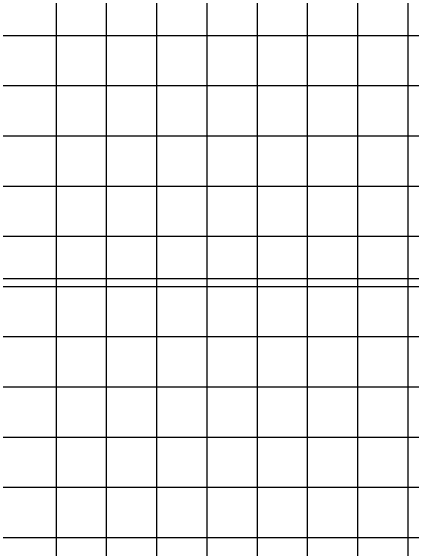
# Model space of a CAD drawing. Extents: x 1797809 to 2198143, y 249608 to 1237864.
# Drawn here: x 2195802.89 to 2195818.83, y 1237285.68 to 1237307.09 of the extents above; entities that cross this region are included whole.
import ezdxf

# ---------------------------------------------------------------- set-up
doc = ezdxf.new("R2010")
doc.units = 0
doc.layers.add('GSDIMS', color=7, linetype='Continuous')
doc.layers.add('GSSHT', color=7, linetype='Continuous')

msp = doc.modelspace()

# ---------------------------------------------------------------- linework, layer by layer
at = {"layer": 'GSDIMS'}
msp.add_line((2195745.603, 1237296.419), (2195819.624, 1237296.419), dxfattribs=at)
at = {"layer": 'GSSHT'}
for p, q in [((2195804.707, 1237258.106), (2195804.707, 1237318.106)), ((2195806.707, 1237258.106), (2195806.707, 1237318.106)), ((2195808.707, 1237258.106), (2195808.707, 1237318.106)), ((2195810.707, 1237258.106), (2195810.707, 1237318.106)), ((2195812.707, 1237258.106), (2195812.707, 1237318.106)), ((2195814.707, 1237258.106), (2195814.707, 1237318.106)), ((2195816.707, 1237258.106), (2195816.707, 1237318.106)), ((2195818.707, 1237258.106), (2195818.707, 1237318.106)), ((2195734.707, 1237306.106), (2195864.707, 1237306.106)), ((2195734.707, 1237304.106), (2195864.707, 1237304.106)), ((2195734.707, 1237302.106), (2195864.707, 1237302.106)), ((2195734.707, 1237300.106), (2195864.707, 1237300.106)), ((2195734.707, 1237298.106), (2195864.707, 1237298.106)), ((2195734.707, 1237296.106), (2195864.707, 1237296.106)), ((2195734.707, 1237294.106), (2195864.707, 1237294.106)), ((2195734.707, 1237292.106), (2195864.707, 1237292.106)), ((2195734.707, 1237290.106), (2195864.707, 1237290.106)), ((2195734.707, 1237288.106), (2195864.707, 1237288.106)), ((2195734.707, 1237286.106), (2195864.707, 1237286.106))]:
    msp.add_line(p, q, dxfattribs=at)

doc.saveas('drawing.dxf')
